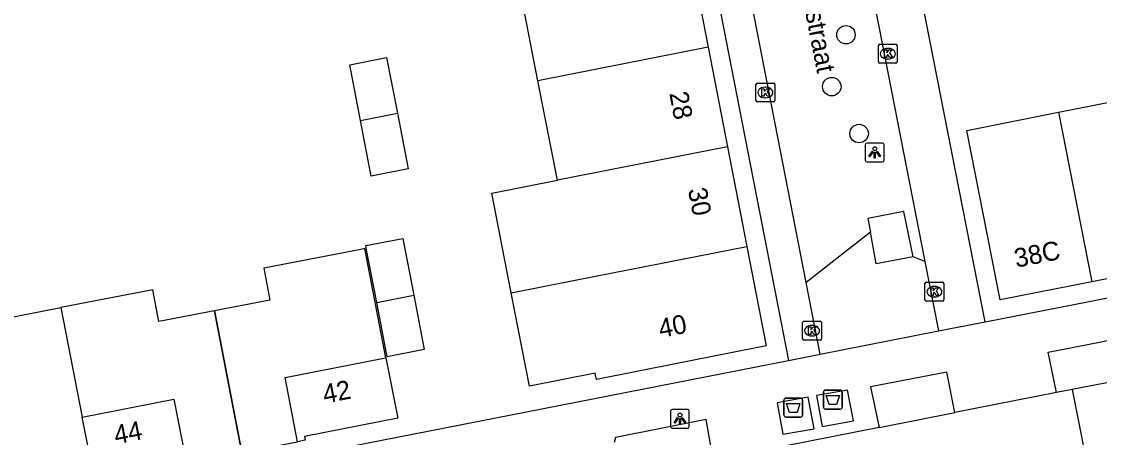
# Model space of a CAD drawing. Extents: x 160379 to 161131, y 383940 to 384849.
# Drawn here: x 160708.7 to 160765.9, y 384516.2 to 384538.2 of the extents above; entities that cross this region are included whole.
import ezdxf

# ---------------------------------------------------------------- set-up
doc = ezdxf.new("R2010")
doc.units = 0
for name, color, linetype in [('IMGEO_Afval_apart_plaats', 7, 'Continuous'), ('IMGEO_Boom', 7, 'Continuous'), ('IMGEO_Groenvoorziening', 7, 'Continuous'), ('IMGEO_Kolk', 7, 'Continuous'), ('IMGEO_Lichtpunt', 7, 'Continuous'), ('IMGEO_Openbare_ruimte_label', 7, 'Continuous'), ('IMGEO_Pand', 7, 'Continuous'), ('IMGEO_Pand_nummerreeks', 7, 'Continuous'), ('IMGEO_Pand_overbouw', 7, 'Continuous'), ('IMGEO_Rijbaan_lokaal_open', 7, 'Continuous'), ('IMGEO_Voetgangersgebied_open', 7, 'Continuous'), ('IMGEO_Voetpad_gesloten', 7, 'Continuous'), ('IMGEO_Voetpad_open', 7, 'Continuous')]:
    doc.layers.add(name, color=color, linetype=linetype)

msp = doc.modelspace()

# ---------------------------------------------------------------- linework, layer by layer
at = {"layer": 'IMGEO_Afval_apart_plaats'}
for p, q in [((160751.255, 384517.792), (160751.255, 384518.592)), ((160751.255, 384518.592), (160751.255, 384517.792)), ((160751.355, 384518.692), (160752.145, 384518.692)), ((160752.145, 384518.692), (160751.355, 384518.692)), ((160752.245, 384518.592), (160752.245, 384517.792)), ((160752.245, 384517.792), (160752.245, 384518.592)), ((160749.151, 384517.369), (160749.151, 384518.169)), ((160749.151, 384518.169), (160749.151, 384517.369)), ((160749.251, 384518.269), (160750.041, 384518.269)), ((160750.041, 384518.269), (160749.251, 384518.269)), ((160750.141, 384518.169), (160750.141, 384517.369)), ((160750.141, 384517.369), (160750.141, 384518.169)), ((160750.041, 384517.269), (160749.251, 384517.269)), ((160749.251, 384517.269), (160750.041, 384517.269)), ((160752.145, 384517.692), (160751.355, 384517.692)), ((160751.355, 384517.692), (160752.145, 384517.692))]:
    msp.add_line(p, q, dxfattribs=at)
for points in [[(160751.398, 384518.406), (160752.102, 384518.406), (160751.953, 384517.936), (160751.547, 384517.936), (160751.398, 384518.406)], [(160749.294, 384517.983), (160749.998, 384517.983), (160749.849, 384517.513), (160749.443, 384517.513), (160749.294, 384517.983)]]:
    msp.add_lwpolyline(points, dxfattribs=at)
for centre, start, end in [((160751.355, 384518.592), 90, 180), ((160751.355, 384518.592), 90, 180), ((160752.145, 384518.592), 0, 90), ((160752.145, 384518.592), 360, 90), ((160749.251, 384518.169), 90, 180), ((160749.251, 384518.169), 90, 180), ((160750.041, 384518.169), 0, 90), ((160750.041, 384518.169), 360, 90), ((160751.355, 384517.792), 180, 270), ((160751.355, 384517.792), 180, 270), ((160752.145, 384517.792), 270, 0), ((160752.145, 384517.792), 270, 0), ((160749.251, 384517.369), 180, 270), ((160749.251, 384517.369), 180, 270), ((160750.041, 384517.369), 270, 0), ((160750.041, 384517.369), 270, 0)]:
    msp.add_arc(centre, 0.1, start, end, dxfattribs=at)
at = {"layer": 'IMGEO_Boom'}
for centre in [(160752.447, 384537.526), (160751.695, 384534.777), (160753.146, 384532.291)]:
    msp.add_circle(centre, 0.489, dxfattribs=at)
at = {"layer": 'IMGEO_Groenvoorziening'}
for points in [[(160753.741, 384527.065), (160750.334, 384524.403)], [(160756.636, 384525.504), (160756.011, 384525.75)]]:
    msp.add_lwpolyline(points, dxfattribs=at)
at = {"layer": 'IMGEO_Kolk'}
for p, q in [((160754.17, 384536.095), (160754.17, 384536.947)), ((160754.245, 384537.021), (160755.097, 384537.021)), ((160754.658, 384536.801), (160754.683, 384536.801)), ((160755.171, 384536.947), (160755.171, 384536.095)), ((160754.681, 384536.241), (160754.656, 384536.241)), ((160755.097, 384536.021), (160754.245, 384536.021)), ((160747.744, 384534.964), (160748.596, 384534.964)), ((160747.669, 384534.038), (160747.669, 384534.89)), ((160748.157, 384534.744), (160748.182, 384534.744)), ((160748.67, 384534.89), (160748.67, 384534.038)), ((160748.596, 384533.964), (160747.744, 384533.964)), ((160748.18, 384534.184), (160748.155, 384534.184)), ((160756.64, 384523.485), (160756.64, 384524.337)), ((160756.715, 384524.411), (160757.567, 384524.411)), ((160757.128, 384524.191), (160757.153, 384524.191)), ((160757.641, 384524.337), (160757.641, 384523.485)), ((160757.151, 384523.631), (160757.126, 384523.631)), ((160757.567, 384523.411), (160756.715, 384523.411)), ((160750.221, 384522.343), (160751.073, 384522.343)), ((160750.146, 384521.417), (160750.146, 384522.269)), ((160750.634, 384522.123), (160750.659, 384522.123)), ((160751.147, 384522.269), (160751.147, 384521.417)), ((160751.073, 384521.343), (160750.221, 384521.343)), ((160750.657, 384521.563), (160750.632, 384521.563))]:
    msp.add_line(p, q, dxfattribs=at)
for points in [[(160754.17, 384536.095), (160754.17, 384536.947)], [(160754.245, 384537.021), (160755.097, 384537.021)], [(160754.491, 384536.721), (160754.614, 384536.721), (160754.614, 384536.57), (160754.744, 384536.721), (160754.908, 384536.721), (160754.762, 384536.57), (160754.915, 384536.321), (160754.763, 384536.321), (160754.678, 384536.485), (160754.614, 384536.418), (160754.614, 384536.321), (160754.491, 384536.321), (160754.491, 384536.721)], [(160755.171, 384536.947), (160755.171, 384536.095)], [(160755.097, 384536.021), (160754.245, 384536.021)], [(160747.744, 384534.964), (160748.596, 384534.964)], [(160747.669, 384534.038), (160747.669, 384534.89)], [(160747.99, 384534.664), (160748.113, 384534.664), (160748.113, 384534.513), (160748.243, 384534.664), (160748.407, 384534.664), (160748.261, 384534.513), (160748.414, 384534.264), (160748.262, 384534.264), (160748.177, 384534.428), (160748.113, 384534.361), (160748.113, 384534.264), (160747.99, 384534.264), (160747.99, 384534.664)], [(160748.67, 384534.89), (160748.67, 384534.038)], [(160748.596, 384533.964), (160747.744, 384533.964)], [(160756.64, 384523.485), (160756.64, 384524.337)], [(160756.715, 384524.411), (160757.567, 384524.411)], [(160756.961, 384524.111), (160757.084, 384524.111), (160757.084, 384523.96), (160757.214, 384524.111), (160757.378, 384524.111), (160757.232, 384523.96), (160757.385, 384523.711), (160757.233, 384523.711), (160757.148, 384523.875), (160757.084, 384523.808), (160757.084, 384523.711), (160756.961, 384523.711), (160756.961, 384524.111)], [(160757.641, 384524.337), (160757.641, 384523.485)], [(160757.567, 384523.411), (160756.715, 384523.411)], [(160750.221, 384522.343), (160751.073, 384522.343)], [(160750.146, 384521.417), (160750.146, 384522.269)], [(160750.467, 384522.043), (160750.59, 384522.043), (160750.59, 384521.892), (160750.72, 384522.043), (160750.884, 384522.043), (160750.738, 384521.892), (160750.891, 384521.643), (160750.739, 384521.643), (160750.654, 384521.807), (160750.59, 384521.74), (160750.59, 384521.643), (160750.467, 384521.643), (160750.467, 384522.043)], [(160751.147, 384522.269), (160751.147, 384521.417)], [(160751.073, 384521.343), (160750.221, 384521.343)]]:
    msp.add_lwpolyline(points, dxfattribs=at)
for centre, start, end in [((160754.247, 384536.945), 91.552, 178.448), ((160754.247, 384536.945), 91.552, 178.448), ((160755.095, 384536.945), 1.552, 88.448), ((160755.095, 384536.945), 1.552, 88.448), ((160754.247, 384536.097), 181.552, 268.448), ((160754.247, 384536.097), 181.552, 268.448), ((160755.095, 384536.097), 271.552, 358.448), ((160755.095, 384536.097), 271.552, 358.448), ((160747.746, 384534.888), 91.552, 178.448), ((160747.746, 384534.888), 91.552, 178.448), ((160748.594, 384534.888), 1.552, 88.448), ((160748.594, 384534.888), 1.552, 88.448), ((160747.746, 384534.04), 181.552, 268.448), ((160747.746, 384534.04), 181.552, 268.448), ((160748.594, 384534.04), 271.552, 358.448), ((160748.594, 384534.04), 271.552, 358.448), ((160756.717, 384524.335), 91.552, 178.448), ((160756.717, 384524.335), 91.552, 178.448), ((160757.565, 384524.335), 1.552, 88.448), ((160757.565, 384524.335), 1.552, 88.448), ((160756.717, 384523.487), 181.552, 268.448), ((160756.717, 384523.487), 181.552, 268.448), ((160757.565, 384523.487), 271.552, 358.448), ((160757.565, 384523.487), 271.552, 358.448), ((160750.223, 384522.267), 91.552, 178.448), ((160750.223, 384522.267), 91.552, 178.448), ((160751.071, 384522.267), 1.552, 88.448), ((160751.071, 384522.267), 1.552, 88.448), ((160750.223, 384521.419), 181.552, 268.448), ((160750.223, 384521.419), 181.552, 268.448), ((160751.071, 384521.419), 271.552, 358.448), ((160751.071, 384521.419), 271.552, 358.448)]:
    msp.add_arc(centre, 0.0765, start, end, dxfattribs=at)
for centre, major_axis, ratio, start_param, end_param in [((160754.657, 384536.521), (-0.387, 0.002), 0.722429, 4.712389, 7.853982), ((160754.682, 384536.521), (-0.39, 0.002), 0.717154, 1.570796, 4.712389), ((160748.156, 384534.464), (-0.387, 0.002), 0.722429, 4.712389, 7.853982), ((160748.181, 384534.464), (-0.39, 0.002), 0.717154, 1.570796, 4.712389), ((160757.127, 384523.911), (-0.387, 0.002), 0.722429, 4.712389, 7.853982), ((160757.152, 384523.911), (-0.39, 0.002), 0.717154, 1.570796, 4.712389), ((160750.633, 384521.843), (-0.387, 0.002), 0.722429, 4.712389, 7.853982), ((160750.658, 384521.843), (-0.39, 0.002), 0.717154, 1.570796, 4.712389)]:
    msp.add_ellipse(centre, major_axis=major_axis, ratio=ratio, start_param=start_param, end_param=end_param, dxfattribs=at)
at = {"layer": 'IMGEO_Lichtpunt'}
for p, q in [((160753.475, 384531.69), (160753.475, 384530.883)), ((160753.475, 384531.69), (160753.475, 384530.883)), ((160754.377, 384531.785), (160753.569, 384531.785)), ((160754.377, 384531.785), (160753.569, 384531.785)), ((160754.471, 384530.883), (160754.471, 384531.69)), ((160754.471, 384530.883), (160754.471, 384531.69)), ((160753.569, 384530.789), (160754.377, 384530.789)), ((160753.569, 384530.789), (160754.377, 384530.789)), ((160743.136, 384517.575), (160743.136, 384516.768)), ((160743.136, 384517.575), (160743.136, 384516.768)), ((160744.038, 384517.67), (160743.23, 384517.67)), ((160744.038, 384517.67), (160743.23, 384517.67)), ((160744.132, 384516.768), (160744.132, 384517.575)), ((160744.132, 384516.768), (160744.132, 384517.575)), ((160743.23, 384516.674), (160744.038, 384516.674)), ((160743.23, 384516.674), (160744.038, 384516.674))]:
    msp.add_line(p, q, dxfattribs=at)
for points in [[(160753.849, 384531.354), (160753.888, 384531.326), (160753.7, 384531.064), (160753.662, 384531.091), (160753.849, 384531.354)], [(160753.951, 384531.306), (160753.998, 384531.306), (160753.998, 384530.984), (160753.951, 384530.984), (160753.951, 384531.306)], [(160754.061, 384531.326), (160754.099, 384531.353), (160754.286, 384531.091), (160754.247, 384531.063), (160754.061, 384531.326)], [(160743.51, 384517.239), (160743.549, 384517.211), (160743.361, 384516.949), (160743.323, 384516.976), (160743.51, 384517.239)], [(160743.612, 384517.191), (160743.659, 384517.191), (160743.659, 384516.869), (160743.612, 384516.869), (160743.612, 384517.191)], [(160743.722, 384517.211), (160743.76, 384517.238), (160743.947, 384516.976), (160743.908, 384516.948), (160743.722, 384517.211)]]:
    msp.add_lwpolyline(points, dxfattribs=at)
for centre in [(160753.974, 384531.488), (160743.635, 384517.373)]:
    msp.add_circle(centre, 0.0994, dxfattribs=at)
for centre, start, end in [((160753.569, 384531.69), 90, 180), ((160753.569, 384531.69), 90, 180), ((160754.377, 384531.69), 0, 90), ((160754.377, 384531.69), 0, 90), ((160753.569, 384530.883), 180, 270), ((160753.569, 384530.883), 180, 270), ((160754.377, 384530.883), 270, 0), ((160754.377, 384530.883), 270, 360), ((160743.23, 384517.575), 90, 180), ((160743.23, 384517.575), 90, 180), ((160744.038, 384517.575), 0, 90), ((160744.038, 384517.575), 0, 90), ((160743.23, 384516.768), 180, 270), ((160743.23, 384516.768), 180, 270), ((160744.038, 384516.768), 270, 0), ((160744.038, 384516.768), 270, 360)]:
    msp.add_arc(centre, 0.0946, start, end, dxfattribs=at)
at = {"layer": 'IMGEO_Pand'}
for points in [[(160744.114, 384542.14), (160745.139, 384536.861)], [(160736.1, 384535.09), (160735.137, 384540.006)], [(160745.139, 384536.861), (160736.1, 384535.09)], [(160745.139, 384536.861), (160746.165, 384531.581)], [(160726.682, 384532.987), (160726.115, 384535.937), (160728.066, 384536.317), (160728.642, 384533.37)], [(160737.134, 384529.812), (160736.1, 384535.09)], [(160763.726, 384533.419), (160768.587, 384534.378)], [(160728.642, 384533.37), (160729.218, 384530.424), (160727.248, 384530.039), (160726.682, 384532.987)], [(160726.682, 384532.987), (160728.642, 384533.37)], [(160765.499, 384524.436), (160760.624, 384523.479), (160758.865, 384532.459), (160763.726, 384533.419)], [(160763.726, 384533.419), (160765.499, 384524.436)], [(160746.165, 384531.581), (160737.134, 384529.812)], [(160746.165, 384531.581), (160747.191, 384526.302)], [(160734.685, 384523.852), (160733.651, 384529.13), (160737.134, 384529.812)], [(160727.544, 384523.338), (160726.987, 384526.209), (160726.958, 384526.356), (160728.921, 384526.737), (160729.507, 384523.718)], [(160747.191, 384526.302), (160748.214, 384521.033), (160739.202, 384519.256), (160739.136, 384519.594), (160735.653, 384518.911), (160734.685, 384523.852)], [(160734.685, 384523.852), (160738.168, 384524.534), (160747.191, 384526.302)], [(160770.361, 384525.39), (160765.499, 384524.436)], [(160729.507, 384523.718), (160730.065, 384520.847), (160728.101, 384520.466), (160727.544, 384523.338)], [(160727.544, 384523.338), (160729.507, 384523.718)], [(160705.987, 384522.128), (160710.782, 384523.068), (160711.912, 384517.267)], [(160728.032, 384520.401), (160728.653, 384517.202), (160723.706, 384516.241), (160723.737, 384516.035), (160723.333, 384515.956), (160722.672, 384519.361), (160727.826, 384520.361), (160728.032, 384520.401)], [(160711.912, 384517.267), (160716.78, 384518.215), (160717.444, 384514.809), (160717.025, 384514.727), (160716.963, 384514.925), (160712.537, 384514.06)], [(160712.537, 384514.06), (160711.912, 384517.267)]]:
    msp.add_lwpolyline(points, dxfattribs=at)
at = {"layer": 'IMGEO_Pand_overbouw'}
for points in [[(160726.908, 384526.193), (160726.702, 384526.153), (160721.547, 384525.154), (160721.875, 384523.468), (160718.925, 384522.896), (160720.382, 384515.381), (160723.333, 384515.956), (160722.672, 384519.361), (160727.826, 384520.361), (160728.032, 384520.401)], [(160718.925, 384522.896), (160715.98, 384522.325), (160715.65, 384524.011), (160710.782, 384523.068), (160711.912, 384517.267), (160716.78, 384518.215), (160717.444, 384514.809), (160720.382, 384515.381)]]:
    msp.add_lwpolyline(points, close=True, dxfattribs=at)
at = {"layer": 'IMGEO_Rijbaan_lokaal_open'}
for points in [[(160768.871, 384519.572), (160764.445, 384518.726)], [(160763.616, 384518.568), (160758.22, 384517.505)], [(160764.445, 384518.726), (160763.616, 384518.568)], [(160764.445, 384518.726), (160765.465, 384513.637)], [(160754.212, 384516.716), (160758.22, 384517.505)], [(160754.212, 384516.716), (160749.281, 384515.741), (160745.402, 384515.035)]]:
    msp.add_lwpolyline(points, dxfattribs=at)
at = {"layer": 'IMGEO_Voetgangersgebied_open'}
for points in [[(160759.828, 384522.305), (160755.906, 384542.287), (160755.616, 384543.763), (160752.301, 384560.653), (160749.625, 384574.277), (160715.318, 384608.946), (160714.28, 384609.995), (160704.012, 384620.371), (160696.715, 384627.735), (160696.648, 384627.802)], [(160670.645, 384605.594), (160678.608, 384600.475), (160690.284, 384592.968), (160711.06, 384579.547), (160712.316, 384578.736), (160741.675, 384559.771), (160742.043, 384557.929), (160749.399, 384520.262)], [(160750.334, 384524.403), (160743.748, 384558.114)], [(160752.567, 384546.285), (160756.636, 384525.504)], [(160756.636, 384525.504), (160757.353, 384521.841)], [(160751.078, 384520.595), (160750.334, 384524.403)]]:
    msp.add_lwpolyline(points, dxfattribs=at)
at = {"layer": 'IMGEO_Voetpad_gesloten'}
for points in [[(160756.011, 384525.75), (160755.524, 384528.166), (160753.61, 384527.784), (160753.741, 384527.065)], [(160756.011, 384525.75), (160754.046, 384525.388), (160753.741, 384527.065)], [(160750.768, 384516.64), (160750.433, 384518.321), (160748.791, 384518.027), (160749.098, 384516.353), (160750.768, 384516.64)], [(160752.851, 384517.072), (160752.526, 384518.699), (160750.881, 384518.416), (160751.183, 384516.768), (160752.851, 384517.072)]]:
    msp.add_lwpolyline(points, dxfattribs=at)
at = {"layer": 'IMGEO_Voetpad_open'}
for points in [[(160759.828, 384522.305), (160785.079, 384527.244), (160790.946, 384528.391), (160814.707, 384533.039)], [(160751.078, 384520.595), (160757.353, 384521.841)], [(160757.353, 384521.841), (160759.828, 384522.305)], [(160763.616, 384518.568), (160763.18, 384520.71), (160771.072, 384522.24), (160771.211, 384522.018)], [(160682.984, 384507.279), (160717.593, 384514.044), (160723.481, 384515.195), (160749.399, 384520.262)], [(160749.399, 384520.262), (160751.078, 384520.595)], [(160758.22, 384517.505), (160757.796, 384519.653), (160753.75, 384518.859), (160754.212, 384516.716)], [(160745.402, 384515.035), (160745.019, 384517.129), (160740.223, 384516.191), (160740.136, 384515.916)]]:
    msp.add_lwpolyline(points, dxfattribs=at)

# ---------------------------------------------------------------- texts
at = {"layer": 'IMGEO_Openbare_ruimte_label'}
msp.add_text('Piet Heinstraat', height=1, rotation=281.0739, dxfattribs=at).set_placement((160749.239, 384544.051))
at = {"layer": 'IMGEO_Pand_nummerreeks'}
for s, rotation, p in [('28', 280.9948, (160743.066, 384534.424)), ('30', 280.9948, (160744.057, 384529.321)), ('38C', 11.1039, (160761.485, 384525.177)), ('40', 11.1555, (160742.603, 384521.455)), ('42', 10.9951, (160724.777, 384517.977)), ('44', 11.0581, (160713.697, 384515.815))]:
    msp.add_text(s, height=1, rotation=rotation, dxfattribs=at).set_placement(p)

doc.saveas('drawing.dxf')
